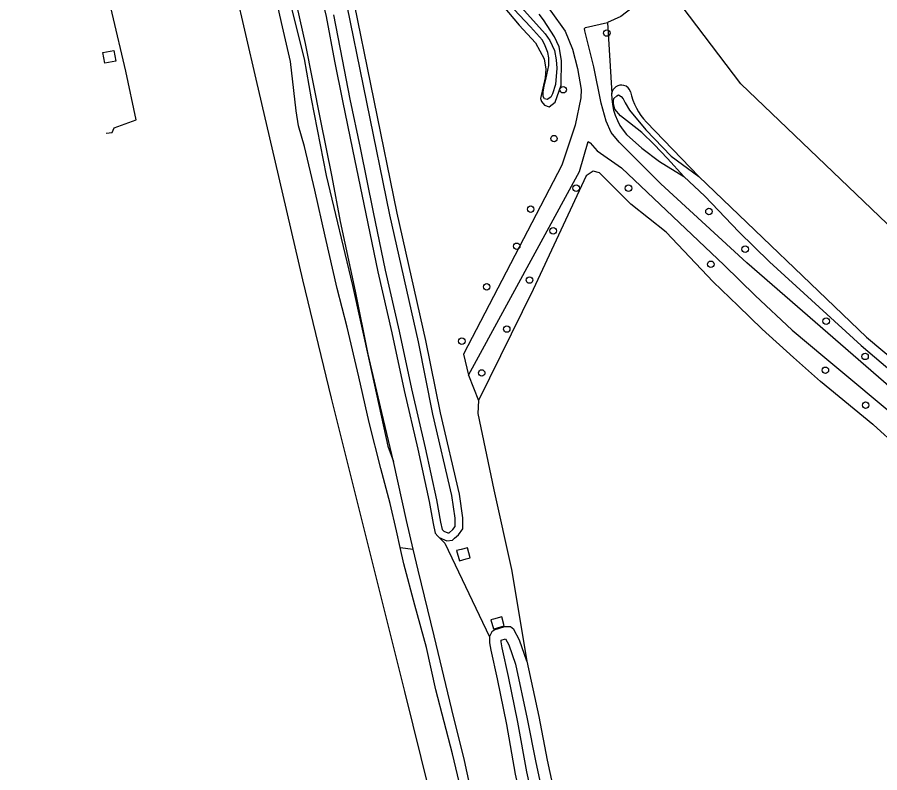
# Model space of a CAD drawing. Extents: x 156141 to 158132, y 385651 to 388399.
# Drawn here: x 156307.2 to 156437.4, y 386160 to 386274 of the extents above; entities that cross this region are included whole.
import ezdxf

# ---------------------------------------------------------------- set-up
doc = ezdxf.new("R2010")
doc.units = 0
for name, color, linetype in [('IMGEO_Berm_groen', 7, 'Continuous'), ('IMGEO_Boom', 7, 'Continuous'), ('IMGEO_Bouwland', 7, 'Continuous'), ('IMGEO_Erf', 7, 'Continuous'), ('IMGEO_Grasland_agrarisch', 7, 'Continuous'), ('IMGEO_Grasland_overig', 7, 'Continuous'), ('IMGEO_Groenvoorziening', 7, 'Continuous'), ('IMGEO_Rijbaan_autosnelweg', 7, 'Continuous'), ('IMGEO_Waterloop', 7, 'Continuous')]:
    doc.layers.add(name, color=color, linetype=linetype)

msp = doc.modelspace()

# ---------------------------------------------------------------- linework, layer by layer
at = {"layer": 'IMGEO_Berm_groen'}
for points in [[(156364, 386206.99), (156362.26, 386214.38), (156360.21, 386223.2), (156358.29, 386232.69), (156356.01, 386243.22), (156354.75, 386249.95), (156353.02, 386258.67), (156350.76, 386270.06), (156348.14, 386281.75), (156344.63, 386296.12), (156344.25, 386297.83), (156342.99, 386303.46), (156340.12, 386315.54), (156339.53, 386318.09)], [(156365.04, 386194.01), (156364.49, 386196.52), (156363.51, 386200.68), (156362.12, 386205.94), (156360.34, 386212.9), (156358.76, 386219.76), (156357.02, 386227.27), (156355.49, 386233.13), (156353.69, 386241.02), (156352.16, 386247.93), (156350.57, 386254.52), (156349.7, 386257.67), (156349.34, 386259.92), (156348.98, 386263), (156348.46, 386267.36), (156347.27, 386272.57), (156346.1, 386277.72), (156345.44, 386279.41), (156344.36, 386281.37), (156343.48, 386284.51), (156342.57, 386288.51), (156341.37, 386293.77), (156340.99, 386296.03), (156340.74, 386296.98)], [(156342.92, 386295.7), (156343.15, 386295.39), (156342.18, 386295.35), (156345.33, 386286.75), (156347.66, 386279.2), (156350.52, 386267.77), (156351.58, 386261.74), (156353.84, 386250.17), (156357.81, 386233.56), (156360.43, 386221.72), (156363.18, 386209.3), (156364, 386206.99)], [(156322.13, 386267.39), (156320.45, 386267.09), (156320.16, 386268.7), (156321.84, 386269), (156322.13, 386267.39)], [(156366.99, 386193.78), (156365.96, 386198.1), (156364, 386206.99)], [(156411.42, 386023.36), (156408.99, 386031.44), (156406.31, 386040.64), (156404.01, 386048.66), (156401.97, 386055.96), (156398.22, 386067.98), (156394.62, 386080.55), (156391.37, 386092.51), (156388.39, 386104.23), (156385.27, 386115.62), (156381.86, 386127.02), (156379.07, 386138.82), (156375.94, 386150.23), (156372.91, 386162.92), (156370.39, 386172.56), (156368.98, 386178.92), (156367.23, 386185.32), (156365.57, 386191.54), (156365.04, 386194.01)], [(156365.04, 386194.01), (156366.99, 386193.78)]]:
    msp.add_lwpolyline(points, dxfattribs=at)
at = {"layer": 'IMGEO_Boom'}
for centre in [(156396.2, 386271.65), (156389.61, 386263.1), (156388.23, 386255.72), (156391.58, 386248.25), (156399.46, 386248.24), (156384.71, 386245.08), (156411.61, 386244.72), (156388.1, 386241.81), (156382.6, 386239.48), (156417.08, 386239.04), (156411.89, 386236.76), (156384.54, 386234.38), (156378.07, 386233.36), (156429.28, 386228.18), (156381.1, 386226.99), (156374.32, 386225.17), (156435.16, 386222.86), (156429.17, 386220.77), (156377.32, 386220.36), (156435.25, 386215.5)]:
    msp.add_circle(centre, 0.489, dxfattribs=at)
at = {"layer": 'IMGEO_Bouwland'}
for points in [[(156494.46, 386178.85), (156481.27, 386183.57), (156474.28, 386185.84), (156473.9, 386185.97), (156469.82, 386187.39), (156464.88, 386189.67), (156460.21, 386192.46), (156453.32, 386198.1), (156444, 386205.72), (156436.43, 386212.53), (156436.35, 386212.6), (156428.42, 386219.09), (156424.36, 386222.71), (156419.61, 386226.96), (156416.01, 386230.47), (156412.25, 386234.13), (156405.17, 386241.58), (156399.82, 386245.84), (156395.08, 386250.56), (156394.16, 386250.79), (156393.06, 386250.1), (156385.08, 386232.95), (156376.86, 386216.23)], [(156376.86, 386216.23), (156376.73, 386214.24), (156379.14, 386202.74), (156381.83, 386190.71), (156384.12, 386176.9)], [(156384.12, 386176.9), (156385.93, 386168.53), (156387.22, 386161.96), (156391.38, 386142.63), (156395.55, 386124.6), (156398.77, 386108.18), (156401.58, 386095.54), (156404.32, 386083.5), (156409.92, 386062.56), (156413.27, 386050.81), (156417.23, 386038), (156420.29, 386027.57), (156422.68, 386019.99), (156426.34, 386009.24), (156426.84, 386007.68)]]:
    msp.add_lwpolyline(points, dxfattribs=at)
at = {"layer": 'IMGEO_Erf'}
msp.add_lwpolyline([(156402.16, 386258.21), (156410.1, 386250)], dxfattribs=at)
for centre, radius, start, end in [((156398.39, 386262.31), 1.48, 75.8098, 170.9155), ((156398.39, 386262.31), 1.48, 18.7044, 75.7668), ((156408.98, 386264.65), 9.38, 191.4537, 223.3563)]:
    msp.add_arc(centre, radius, start, end, dxfattribs=at)
at = {"layer": 'IMGEO_Grasland_agrarisch'}
msp.add_lwpolyline([(156414.37, 386331.66), (156419.41, 386328.02), (156446.55, 386275.41), (156452.41, 386269.46), (156489.66, 386222.89), (156474.42, 386208.5), (156416.42, 386263.96), (156371.34, 386323.43), (156371.97, 386328.3), (156414.37, 386331.66)], dxfattribs=at)
at = {"layer": 'IMGEO_Grasland_overig'}
for points in [[(156360.02, 386332.85), (156362.32, 386331.09), (156363.94, 386330.07), (156366.34, 386329.04), (156366.25, 386328.81), (156368.02, 386325.13), (156372, 386319.17), (156379.86, 386308.76), (156388.5, 386298.02), (156399.87, 386283.64), (156401, 386281.92), (156401.76, 386280.57), (156401.99, 386279.62), (156401.86, 386278.64), (156401.2, 386276.91), (156400.2, 386275.58), (156398.31, 386274.12), (156396.32, 386273.22)], [(156350.48, 386323.89), (156355.31, 386316.08), (156358.23, 386311.73), (156367.39, 386299.69), (156382.35, 386281.69), (156387.74, 386274.96), (156389.89, 386271.93), (156391.03, 386269.2), (156391.78, 386266.28), (156392.32, 386263.11), (156392.28, 386261.88), (156391.4, 386257.74), (156389.4, 386251.71), (156374.59, 386223.19), (156375.31, 386220.02)], [(156349.44, 386292.4), (156351.34, 386284.34), (156353.83, 386274.12), (156355.12, 386267.41), (156356.31, 386261.42), (156357.84, 386254.09), (156359.83, 386244.37), (156361.64, 386235.62), (156363.77, 386226.4), (156365.61, 386217.71), (156367.68, 386208.84), (156369.39, 386200.99), (156369.99, 386197.63), (156370.32, 386196.17), (156370.71, 386195.75), (156370.92, 386195.52)], [(156447.48, 386210.8), (156417.33, 386236.98), (156404.33, 386248.91), (156398.07, 386255.19), (156396.83, 386256.63), (156396.08, 386258.37), (156395.33, 386261.09), (156394.25, 386266.55), (156392.86, 386271.97), (156392.85, 386272.32), (156392.97, 386272.49), (156396.32, 386273.22)], [(156396.32, 386273.22), (156396.93, 386262.54)], [(156399.17, 386256.33), (156401.47, 386254.27), (156404.14, 386252.29), (156407.8, 386250)], [(156375.31, 386220.02), (156392.07, 386250.75), (156393.39, 386255.3), (156393.68, 386255.1), (156394.72, 386253.87), (156398.41, 386251.29), (156413.89, 386236.65), (156418.56, 386232.05), (156424.18, 386226.83), (156429.11, 386222.71), (156441.21, 386212.6), (156448.91, 386206.17)], [(156370.92, 386195.52), (156371.74, 386194.67), (156378.48, 386180.55)], [(156412.81, 386022.81), (156409.54, 386033.88), (156406.19, 386044.8), (156403.05, 386055.63), (156400.44, 386063.68), (156398.45, 386070.88), (156395.42, 386081.74), (156392.25, 386093.54), (156389.65, 386103.54), (156387.02, 386113.04), (156383.9, 386123.99), (156381.4, 386133.79), (156379.46, 386141.47), (156377.3, 386150.03), (156374.72, 386161.91), (156372.8, 386169.58), (156370.13, 386180.72), (156367.75, 386190.63), (156366.99, 386193.78)], [(156378.48, 386180.55), (156378.49, 386179.65), (156378.68, 386178.54), (156379.64, 386174.22), (156381.05, 386167.34), (156382.39, 386159.85), (156384.77, 386149.14), (156387.01, 386139.3), (156388.74, 386131.3), (156391.17, 386118.98), (156393.61, 386108.2), (156395.57, 386098.99), (156397.99, 386088.01), (156400.67, 386077.75), (156403.57, 386066.73), (156406.58, 386057.04), (156409.51, 386046.77), (156413.52, 386033.48), (156416.16, 386024.92)]]:
    msp.add_lwpolyline(points, dxfattribs=at)
msp.add_arc((156406.12, 386262.36), 9.2, 178.8505, 220.8963, dxfattribs=at)
at = {"layer": 'IMGEO_Groenvoorziening'}
for points in [[(156370.92, 386195.52), (156372.05, 386195.06), (156372.92, 386195.16), (156373.22, 386195.43), (156373.8, 386195.94), (156374.45, 386196.84), (156374.47, 386198.51), (156373.95, 386202.09), (156371.08, 386214.37), (156368.9, 386225.28), (156364.56, 386244.47), (156357.62, 386278.53), (156354.39, 386291.73), (156353.76, 386293.32), (156353.22, 386293.99), (156352.61, 386294.26), (156351.71, 386294.3), (156350.67, 386294.01), (156350.06, 386293.51), (156349.44, 386292.4)], [(156376.56, 386280.53), (156382.99, 386272.83), (156385.43, 386270.18), (156386.72, 386267.77), (156386.98, 386266.22), (156386.88, 386264.91), (156386.2, 386261.78), (156386.32, 386261.31), (156386.78, 386260.75), (156387.52, 386260.49), (156388.42, 386261.23), (156389.3, 386263.8), (156389.35, 386267.49), (156389.02, 386269.56), (156388.3, 386271.06), (156386.64, 386273.62), (156385.99, 386274.48)], [(156375.31, 386220.02), (156376.86, 386216.23)], [(156375.57, 386192.47), (156375.16, 386193.99), (156374.22, 386193.74), (156373.54, 386193.56), (156373.95, 386192.03), (156374.96, 386192.31), (156375.57, 386192.47)], [(156380.72, 386182.19), (156380.34, 386183.55), (156379.12, 386183.21), (156378.7, 386183.1), (156379.08, 386181.74), (156379.71, 386181.91), (156380.72, 386182.19)], [(156384.12, 386176.9), (156383.01, 386180.05), (156382.15, 386181.66), (156381.68, 386182.04), (156380.77, 386182.04), (156379.78, 386181.75), (156379.28, 386181.61), (156378.84, 386181.29), (156378.48, 386180.62), (156378.48, 386180.55)]]:
    msp.add_lwpolyline(points, dxfattribs=at)
at = {"layer": 'IMGEO_Rijbaan_autosnelweg'}
for points in [[(156320.67, 386256.56), (156321.59, 386256.62), (156321.89, 386257.36), (156325.2, 386258.53), (156323.62, 386265.87), (156321.59, 386274.66), (156319.8, 386282.73), (156317.93, 386290.85), (156315.96, 386299.59), (156313.87, 386309.27), (156311.3, 386321.06), (156309.62, 386329.06), (156307.25, 386340.27)], [(156406.37, 386024.38), (156404.19, 386031.6), (156401.69, 386040.15), (156398.3, 386051.92), (156395.73, 386060.66), (156393.2, 386069.36), (156390.84, 386077.7), (156387.23, 386090.58), (156384.27, 386101.09), (156381.16, 386112.54), (156377.96, 386124.48), (156375.84, 386132.51), (156373.4, 386141.79), (156371.14, 386150.56), (156369.42, 386157.27), (156365.7, 386172.29), (156360.64, 386192.61), (156354.68, 386216.58), (156350.31, 386234.42), (156346.21, 386252.16), (156343.3, 386264.7), (156340.17, 386278.2), (156336.7, 386294.58), (156334.96, 386302.53)]]:
    msp.add_lwpolyline(points, dxfattribs=at)
at = {"layer": 'IMGEO_Waterloop'}
for points in [[(156369.96, 386214.13), (156367.78, 386225.04), (156363.44, 386244.23), (156356.5, 386278.28)], [(156381.96, 386277.04), (156386.91, 386271.52), (156387.59, 386270.51), (156388.3, 386268.99), (156388.54, 386267.58), (156388.65, 386266.35), (156388.43, 386263.89), (156387.99, 386262.49), (156387.73, 386261.97), (156387.21, 386261.64), (156386.82, 386261.74), (156386.57, 386262.07), (156386.59, 386262.76), (156386.73, 386263.63), (156386.98, 386264.62), (156387.45, 386266.74), (156387.46, 386267.89), (156387.29, 386268.72), (156386.9, 386269.72), (156386.47, 386270.57), (156385.59, 386271.59), (156384.68, 386272.56), (156381.38, 386276.1)], [(156354.95, 386274.37), (156356.25, 386267.63), (156357.43, 386261.65), (156358.96, 386254.32), (156360.96, 386244.6), (156362.76, 386235.87), (156364.89, 386226.65), (156366.73, 386217.96), (156368.8, 386209.09), (156370.52, 386201.22), (156371.11, 386197.86), (156371.37, 386196.72), (156371.59, 386196.49), (156372.21, 386196.23), (156372.43, 386196.26), (156372.95, 386196.72), (156373.31, 386197.22), (156373.33, 386198.43), (156372.83, 386201.88), (156369.96, 386214.13)], [(156407.8, 386250), (156405.33, 386252.74), (156403.33, 386254.83), (156401.47, 386256.63), (156399.6, 386258.11), (156398.25, 386259.18), (156397.39, 386260.18), (156397.2, 386260.9), (156397.19, 386261.41), (156397.24, 386261.76), (156397.69, 386262.18), (156397.96, 386262.3), (156398.38, 386262.08), (156398.67, 386261.74), (156398.96, 386261.1), (156399.63, 386259.99), (156402.09, 386257.03), (156405.92, 386253.07), (156410.1, 386250)], [(156407.8, 386250), (156411.01, 386247.02), (156416.13, 386241.65), (156420.76, 386237.14), (156434.57, 386224.49), (156442.25, 386217.97)], [(156410.1, 386250), (156435.36, 386225.78), (156452.65, 386211.31), (156458.9, 386206.61), (156465.31, 386202.06), (156470.86, 386198.54)], [(156386.5, 386149.53), (156384.13, 386160.2), (156382.79, 386167.68), (156381.38, 386174.59), (156380.43, 386178.89), (156380.26, 386179.82), (156380.26, 386180.04), (156380.27, 386180.05), (156380.9, 386180.23), (156381.39, 386179.33), (156382.4, 386176.42), (156384.19, 386168.17), (156385.48, 386161.6)], [(156385.48, 386161.6), (156389.65, 386142.25)]]:
    msp.add_lwpolyline(points, dxfattribs=at)

doc.saveas('drawing.dxf')
